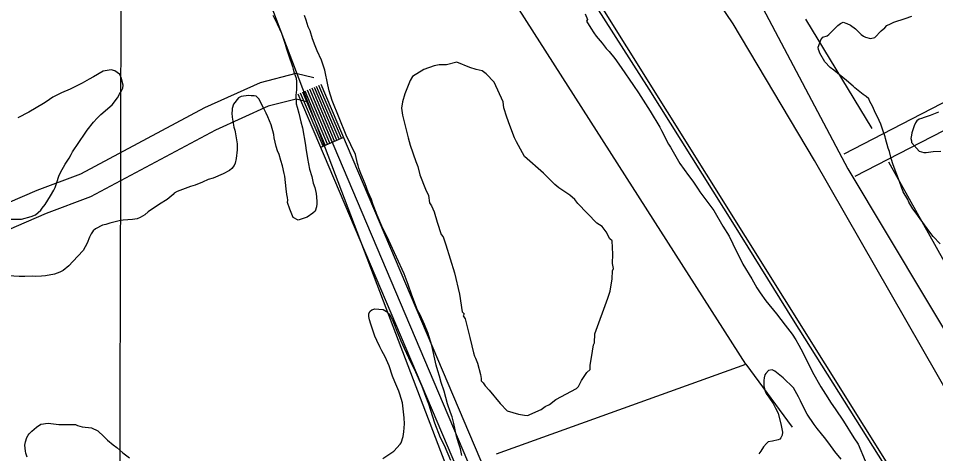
# Model space of a CAD drawing. Extents: x 3187622 to 3225504, y 800805 to 826213.
# Drawn here: x 3196931 to 3198035, y 815692 to 816216 of the extents above; entities that cross this region are included whole.
import ezdxf

# ---------------------------------------------------------------- set-up
doc = ezdxf.new("R2010")
doc.units = 0
for name, color, linetype in [('V-GRID-MAJR', 7, 'Continuous'), ('V-RAIL-TRAK', 7, 'Continuous'), ('V-ROAD-CNTR', 7, 'Continuous'), ('V-SITE-VEGE', 7, 'Continuous'), ('V-TOPO-SHOR', 7, 'Continuous')]:
    doc.layers.add(name, color=color, linetype=linetype)

msp = doc.modelspace()

# ---------------------------------------------------------------- linework, layer by layer
at = {"layer": 'V-GRID-MAJR'}
msp.add_spline([(3197031.47, 806236.813), (3197045.574, 812297.071), (3197059.682, 818359.272), (3197073.789, 824421.511), (3197073.793, 824423.414)], degree=3, dxfattribs=at)
at = {"layer": 'V-RAIL-TRAK'}
msp.add_lwpolyline([(3197438.67, 816530.7980000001), (3197604.8850000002, 816264.808), (3197689.619, 816130.963), (3197792.384, 815966.93), (3197863.531, 815852.506), (3197958.8680000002, 815700.664), (3198069.614, 815524.708), (3198193.37, 815327.971), (3198325.056, 815116.574), (3198445.356, 814925.104), (3198573.632, 814721.437), (3198672.913, 814561.306), (3198770.568, 814402.025), (3198855.376, 814257.7760000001)], dxfattribs=at)
at = {"layer": 'V-ROAD-CNTR'}
msp.add_line((3197294.887373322, 816061.2408501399), (3197322.505318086, 816072.95582671), dxfattribs=at)
for points in [[(3193654.2206546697, 823085.5218015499), (3194393.590175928, 821781.8704088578), (3194932.499098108, 820818.533335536), (3195643.760675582, 819559.4038537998), (3196039.567883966, 818863.5862454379), (3196103.707755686, 818747.0574784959), (3196200.07056296, 818577.427817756), (3196283.29539651, 818430.9171107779), (3196415.948131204, 818197.967576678), (3196513.2549365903, 818033.240906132), (3196633.136696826, 817833.4593056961), (3197048.3178664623, 817166.0546405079), (3197473.064016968, 816486.1560003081), (3198091.4847801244, 815496.522979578), (3198625.8077114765, 814645.5836814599), (3198678.141606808, 814561.8538489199), (3198728.808505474, 814484.196004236), (3198769.58042393, 814407.5261575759), (3198909.843143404, 814179.8136130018), (3198994.958973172, 814024.9359227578)], [(3196713.682535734, 817771.9634286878), (3197033.365896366, 817369.5612334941), (3197518.5649259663, 816706.4275597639), (3197696.124570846, 816440.3750918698), (3197786.95738918, 816304.8193629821), (3197929.449104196, 816035.022902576), (3198117.23172863, 815720.413531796), (3198405.445152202, 815172.430627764), (3198695.31557246, 814623.5927254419), (3198961.8670393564, 814142.6786872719), (3199096.5747699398, 813930.6501113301)], [(3197924.954113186, 816053.077866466), (3198111.9637391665, 816149.639673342), (3198125.395712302, 816154.9616626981), (3198148.835665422, 816150.2476721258), (3198160.865641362, 816124.5587235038), (3198242.00147909, 815980.637011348), (3198268.56642596, 815926.435119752), (3198263.454436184, 815906.7671590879), (3198250.619461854, 815895.9861806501), (3198177.100608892, 815861.9742486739), (3198126.077710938, 815847.837276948), (3198064.4228342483, 815813.3613458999)], [(3197286.724389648, 816144.541683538), (3197264.890433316, 816149.7666730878), (3197221.800519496, 816138.708695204), (3197154.9816531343, 816108.5867554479), (3197005.567951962, 816028.647915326), (3196953.20905668, 816008.9929546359), (3196885.14419281, 815979.72101318), (3196865.365232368, 815974.995022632), (3196774.57941394, 815972.194028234), (3196741.976479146, 815974.795023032), (3196681.597599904, 815965.140042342), (3196631.520700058, 815950.7610711), (3196602.6397578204, 815936.4300997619), (3196457.836047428, 815878.5222155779), (3196338.618285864, 815821.309330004), (3196338.552285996, 815820.197332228)], [(3197314.221334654, 816069.4398337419), (3197287.1933887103, 816133.1567063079)], [(3197316.982329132, 816070.611831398), (3197289.9543831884, 816134.328703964)], [(3197319.744323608, 816071.782829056), (3197292.7163776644, 816135.4997016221)], [(3197573.098816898, 815471.294030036), (3197537.70288769, 815565.633841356), (3197295.47837214, 816136.6716992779)], [(3197545.693871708, 815458.9310547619), (3197509.8369434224, 815554.50186362), (3197267.860427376, 816124.9557227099)], [(3197297.650367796, 816062.4108478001), (3197270.6224218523, 816126.127720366)], [(3197300.4123622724, 816063.581845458), (3197273.384416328, 816127.298718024)], [(3197303.17335675, 816064.7538431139), (3197276.1454108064, 816128.4707156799)], [(3197305.935351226, 816065.924840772), (3197278.907405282, 816129.641713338)], [(3198011.9299392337, 814275.4654216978), (3197660.658641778, 815195.2205821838), (3197523.769915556, 815560.067852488), (3197281.6693997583, 816130.813710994)], [(3197308.6973457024, 816067.096838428), (3197281.6693997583, 816130.813710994)], [(3197311.459340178, 816068.2688360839), (3197284.4313942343, 816131.9857086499)], [(3197937.9560871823, 816026.0279205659), (3198124.40171429, 816122.2997280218), (3198128.187706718, 816123.7997250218), (3198128.085706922, 816123.819724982), (3198134.177694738, 816110.810751), (3198215.443532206, 815966.6570393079), (3198236.734489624, 815923.219126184), (3198236.8284894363, 815923.58112546), (3198234.3894943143, 815921.5321295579), (3198166.7286296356, 815890.2301921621), (3198114.5877339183, 815875.783221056), (3198048.955865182, 815839.0842944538)], [(3197279.742403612, 816115.3657418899), (3197265.142432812, 816118.8587349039), (3197231.766499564, 816110.294752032), (3197168.2376266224, 816081.6548093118), (3197017.9699271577, 816001.2599701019), (3196964.4130342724, 815981.1550103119), (3196894.6261738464, 815951.1430703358), (3196869.355224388, 815945.1030824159), (3196773.8474154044, 815942.158088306), (3196743.168476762, 815944.6050834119), (3196688.12958684, 815935.8041010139), (3196642.416678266, 815922.6771272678), (3196614.895733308, 815909.022154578), (3196469.9100232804, 815851.0402705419), (3196368.36522637, 815802.3093680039)]]:
    msp.add_lwpolyline(points, dxfattribs=at)
at = {"layer": 'V-SITE-VEGE'}
for points in [[(3197613.2, 816221.685), (3197615.924, 816214.884)], [(3197237.396, 816220.118), (3197242.643, 816209.637), (3197247.6180000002, 816198.381), (3197252.036, 816185.321), (3197253.742, 816179.578), (3197257.6550000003, 816167.304), (3197259.132, 816163.1240000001), (3197261.112, 816158.158), (3197261.829, 816155.029), (3197263.041, 816150.593), (3197265.257, 816144.322), (3197265.69, 816139.9), (3197265.8680000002, 816135.487), (3197265.759, 816130.035), (3197265.122, 816123.821), (3197265.434, 816113.176), (3197266.656, 816109.26), (3197268.336, 816102.221), (3197269.794, 816097.003), (3197270.99, 816091.789), (3197272.919, 816084.225), (3197276.415, 816063.657), (3197276.859, 816059.756), (3197278.957, 816047.519), (3197281.566, 816034.752), (3197283.984, 816025.622), (3197285.907, 816017.54), (3197287.626, 816012.576), (3197288.588, 816008.664), (3197289.301, 816005.277), (3197290.163, 815996.1780000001), (3197290.098, 815992.805), (3197289.77, 815989.1780000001), (3197288.111, 815984.0210000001), (3197285.467, 815981.475)], [(3197439.833, 815777.631), (3197437.898, 815784.935), (3197435.696, 815791.726), (3197434.009, 815798.505), (3197428.757, 815822.223), (3197427.535, 815826.138), (3197425.5870000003, 815832.6630000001), (3197424.1040000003, 815836.585), (3197419.64, 815847.311), (3197414.417, 815859.091), (3197411.411, 815864.598), (3197404.4930000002, 815882.639), (3197400.0670000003, 815895.441), (3197395.383, 815908.247), (3197376.699, 815948.572), (3197368.47, 815965.859), (3197362.759, 815979.206), (3197361.782, 815982.337), (3197358.065, 815991.492), (3197355.857, 815998.023), (3197352.136, 816006.917), (3197348.1750000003, 816016.856), (3197342.967, 816029.4130000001), (3197340.753, 816035.686), (3197340.034, 816038.813), (3197339.307, 816041.422), (3197336.659, 816052.113), (3197325.69, 816075.421), (3197308.591, 816117.274), (3197304.9250000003, 816129.023), (3197303.252, 816136.3200000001), (3197299.6950000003, 816153.777), (3197297.741, 816160.042), (3197295.775, 816165.789), (3197290.548, 816177.311), (3197288.068, 816183.328), (3197285.117, 816191.688), (3197282.182, 816201.086), (3197279.944, 816206.061), (3197277.2460000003, 816214.159), (3197275.54, 816219.9010000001)], [(3197615.924, 816214.884), (3197614.5870000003, 816212.834), (3197619.875, 816204.426), (3197623.6550000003, 816198.645), (3197626.4390000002, 816194.959), (3197633.541, 816186.515), (3197638.606, 816179.93), (3197642.173, 816176.488), (3197648.756, 816168.056), (3197656.5870000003, 816157.005), (3197671.482, 816135.438), (3197677.278, 816126.502), (3197691.3850000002, 816104.431), (3197703.2120000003, 816085.257), (3197704.953, 816081.331), (3197713.4560000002, 816064.8200000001), (3197715.717, 816060.88), (3197727.278, 816041.4550000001), (3197737.381, 816026.986), (3197742.699, 816020.135), (3197749.259, 816010.407), (3197751.272, 816007.253), (3197767.968, 815984.873), (3197779.021, 815965.976), (3197786.568, 815953.632), (3197790.803, 815944.468), (3197802.79, 815920.101), (3197813.603, 815902.2440000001), (3197819.624, 815891.488), (3197823.659, 815885.442), (3197830.483, 815875.968), (3197843.414, 815860.147), (3197854.053, 815846.706), (3197862.407, 815835.905), (3197866.687, 815829.0750000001), (3197870.194, 815822.52), (3197875.211, 815813.6), (3197886.69, 815789.762), (3197896.736, 815772.4400000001), (3197902.532, 815763.5040000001), (3197909.071, 815752.738), (3197914.129, 815745.894), (3197923.9620000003, 815730.91), (3197936.551, 815710.944), (3197941.593, 815703.322), (3197950.023, 815682.9180000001)], [(3197961.4050000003, 816104.701), (3197959.163, 816110.638), (3197955.734, 816116.2050000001), (3197954.616, 816119.371), (3197951.528, 816122.181), (3197947.647, 816124.612), (3197937.585, 816132.665), (3197935.66, 816134.665), (3197927.542, 816141.502), (3197912.458, 816153.974), (3197908.2, 816157.2000000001), (3197901.653, 816164.005), (3197895.5640000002, 816174.337), (3197894.825, 816176.709), (3197894.077, 816178.687), (3197893.737, 816181.448), (3197895.415, 816186.912), (3197896.66, 816190.424), (3197899.079, 816193.523), (3197904.221, 816195.387), (3197906.218, 816196.921), (3197917.427, 816207.7050000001), (3197920.613, 816210.001), (3197923.786, 816211.511), (3197928.0840000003, 816210.2490000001), (3197932.367, 816208.203), (3197938.566, 816203.761), (3197945.509, 816196.947), (3197948.218, 816194.93), (3197950.551, 816193.7050000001), (3197956.412, 816192.022), (3197961.936, 816193.095), (3197969.556, 816201.197), (3197973.951, 816205.041), (3197976.362, 816207.7440000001), (3197980.72, 816209.628), (3197984.685, 816211.513), (3197998.13, 816215.969), (3198006.4390000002, 816218.951)], [(3196922.273, 815974.4770000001), (3196934.727, 815974.237), (3196946.2060000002, 815977.389), (3196951.698, 815979.618), (3196958.035, 815985.204), (3196959.636, 815987.511), (3196963.1, 815992.1140000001), (3196969.788, 816002.625), (3196973.811, 816009.295), (3196975.433, 816012.637), (3196977.364, 816018.568), (3196979.844, 816026.0480000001), (3196981.745, 816030.422), (3196987.129, 816040.439), (3196991.944, 816047.871), (3196994.362, 816052.238), (3196996.238, 816055.314), (3197011.213, 816078.122), (3197013.611, 816081.448), (3197021.326, 816091.162), (3197025.832, 816096.005), (3197030.0670000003, 816100.333), (3197044.053, 816112.264), (3197050.4450000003, 816120.7000000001), (3197052.859, 816124.808), (3197055.552, 816129.9450000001), (3197056.636, 816132.261), (3197056.9590000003, 816135.628), (3197054.5470000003, 816145.018), (3197052.804, 816148.944), (3197047.178, 816153.208), (3197042.787, 816154.328), (3197033.153, 816152.696), (3197021.605, 816145.9130000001), (3197016.362, 816143.161), (3197007.9590000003, 816138.133), (3196993.291, 816131.149), (3196983.0840000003, 816126.674), (3196978.105, 816124.176), (3196972.598, 816121.167), (3196964.4450000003, 816115.617), (3196961.037, 816113.866), (3196943.443, 816103.046), (3196930.336, 816096.292)], [(3197285.467, 815981.475), (3197278.369, 815976.683), (3197267.9220000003, 815973.25), (3197261.753, 815976.224), (3197257.5300000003, 815986.167), (3197255.091, 815994.261), (3197255.146, 815997.1140000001), (3197254.948, 816000.231), (3197254.245, 816004.138), (3197253.336, 816010.905), (3197251.812, 816025.984), (3197250.84, 816029.376), (3197248.685, 816038.76), (3197246.991, 816045.02), (3197244.796, 816052.3300000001), (3197243.059, 816056.5160000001), (3197241.349, 816061.998), (3197238.951, 816072.167), (3197238.255, 816076.332), (3197235.1010000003, 816087.811), (3197231.4, 816097.7440000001), (3197229.409, 816102.194), (3197226.9, 816106.655), (3197220.396, 816119.238), (3197217.342, 816122.41), (3197214.758, 816122.98), (3197211.127, 816123.049), (3197207.7600000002, 816123.373), (3197199.173, 816122.242), (3197195.767, 816120.491), (3197189.916, 816113.077), (3197188.253, 816107.661), (3197188.2120000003, 816105.586), (3197187.884, 816102.219), (3197188.312, 816097.279), (3197190.1550000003, 816085.307), (3197191.384, 816081.649), (3197191.861, 816079.564), (3197194.44, 816065.24), (3197194.298, 816057.976), (3197193.055, 816047.359), (3197191.91, 816041.932), (3197190.557, 816038.844), (3197187.892, 816035.264), (3197185.252, 816032.978), (3197177.648, 816028.9720000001), (3197165.352, 816023.76), (3197159.609, 816022.054), (3197152.546, 816019.076), (3197143.909, 816015.351), (3197138.167, 816013.645), (3197122.217, 816007.466), (3197118.551, 816005.719), (3197117.218, 816003.929), (3197110.099, 815998.099), (3197100.903, 815992.307), (3197087.233, 815983.228), (3197083.008, 815979.417), (3197077.755, 815976.144), (3197074.093, 815974.659), (3197068.3710000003, 815973.992), (3197056.937, 815973.175), (3197052.251, 815972.486), (3197041.0300000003, 815969.328), (3197036.332, 815967.862), (3197032.16, 815966.906), (3197023.776, 815962.656), (3197021.128, 815960.11), (3197018.471, 815956.7880000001), (3197016.575, 815952.672), (3197013.835, 815945.201), (3197008.995, 815936.4720000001), (3196996.548, 815923.476), (3196991.774, 815918.118), (3196984.913, 815912.281), (3196980.727, 815910.547), (3196974.452, 815908.073), (3196963.509, 815905.949), (3196958.832, 815905.519), (3196952.0810000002, 815905.39), (3196947.414, 815905.48), (3196938.841, 815905.128), (3196932.097, 815905.257), (3196912.6550000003, 815906.41)], [(3198040.427, 815944.443), (3198031.953, 815953.25), (3198026.591, 815960.426), (3198014.348, 815977.557), (3198011.676, 815981.539), (3198007.455, 815986.726), (3198002.501, 815994.679), (3198001.382, 815997.8470000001), (3197995.673, 816007.386), (3197991.589, 816019.6460000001), (3197983.727, 816039.835), (3197981.515, 816047.345), (3197980.79, 816050.4990000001), (3197979.325, 816056.028), (3197977.83, 816059.985), (3197974.515, 816071.444), (3197974.16, 816073.416), (3197970.808, 816082.91), (3197968.958, 816088.839), (3197967.076, 816093.198), (3197961.4050000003, 816104.701)], [(3198038.386, 816103.214), (3198032.448, 816100.9720000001), (3198028.484, 816099.084), (3198020.9760000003, 816096.872), (3198017.811, 816095.753), (3198015.038, 816094.6290000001), (3198012.251, 816092.718), (3198010.637, 816090.392), (3198008.997, 816086.888), (3198007.324, 816081.813), (3198006.472, 816078.292), (3198006.0270000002, 816075.55), (3198005.165, 816071.638), (3198005.898, 816068.876), (3198005.8510000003, 816066.5160000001), (3198015.0810000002, 816056.123), (3198020.558, 816054.839), (3198023.699, 816054.777), (3198031.969, 816055.797), (3198041.017, 816056.407)], [(3197369.8140000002, 815686.0800000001), (3197382.7, 815694.9130000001), (3197390.642, 815703.064), (3197391.715, 815704.86), (3197393.935, 815712.343), (3197394.824, 815718.037), (3197395.535, 815727.884), (3197395.15, 815734.898), (3197393.161, 815752.8420000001), (3197389.995, 815763.5430000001), (3197388.768, 815767.201), (3197384.0500000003, 815778.191), (3197381.33, 815785.252), (3197377.1580000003, 815797.528), (3197372.437, 815808.517), (3197368.421, 815815.603), (3197365.923, 815820.582), (3197362.437, 815828.174), (3197360.203, 815833.409), (3197355.29, 815847.775), (3197353.573, 815853), (3197352.617, 815857.17), (3197352.947, 815860.797), (3197354.292, 815863.367), (3197356.398, 815864.882), (3197360.055, 815866.109)], [(3197360.055, 815866.109), (3197364.985, 815866.015), (3197369.9020000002, 815865.4010000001), (3197371.958, 815864.323), (3197374.008, 815862.986), (3197376.812, 815860.336), (3197379.335, 815856.654), (3197381.582, 815851.939), (3197387.771, 815836.509), (3197391.236, 815827.877), (3197395.477, 815818.9720000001), (3197403.4420000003, 815801.431), (3197408.935, 815790.165), (3197416.392, 815773.155), (3197419.355, 815765.311), (3197421.09, 815761.125), (3197424.5470000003, 815751.976), (3197431.629, 815729.002), (3197438.809, 815711.2170000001), (3197443.304, 815702.0480000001), (3197450.997, 815683.733)], [(3197921.258, 815685.029), (3197913.65, 815694.259), (3197906.578, 815704.26), (3197901.2660000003, 815711.366), (3197897.455, 815715.593), (3197892.392, 815722.182), (3197888.847, 815726.919), (3197880.5300000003, 815739.535), (3197875.5100000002, 815748.456), (3197872.2660000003, 815755.265), (3197869.77, 815760.246), (3197863.751, 815771), (3197851.528, 815783.175), (3197841.302, 815791.159), (3197838.218, 815792.774), (3197833.795, 815792.078), (3197830.612, 815788.51), (3197829.539, 815786.714), (3197828.433, 815783.1020000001), (3197828.109, 815779.995), (3197828.24, 815773.245), (3197829.676, 815766.988), (3197830.923, 815764.3690000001), (3197834.21, 815759.894), (3197839.248, 815752.011), (3197842.257, 815746.5040000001), (3197845.253, 815740.4770000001), (3197848.864, 815725.8740000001), (3197850.525, 815717.795), (3197850.1950000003, 815714.17), (3197848.575, 815710.828), (3197847.25, 815709.296), (3197845.411, 815708.294), (3197838.636, 815706.8690000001), (3197833.432, 815706.189), (3197831.316, 815704.153), (3197827.864, 815700.0700000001), (3197824.65, 815694.941), (3197821.988, 815691.359)], [(3197464.858, 815689.432), (3197462.941, 815697.5160000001), (3197461.239, 815703.5160000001), (3197458.306, 815712.915), (3197454.97, 815728.291), (3197453.045, 815736.1140000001), (3197451.0700000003, 815741.343), (3197447.38, 815751.794), (3197443.265, 815767.185), (3197439.833, 815777.631)], [(3196941.387, 815687.605), (3196939.92, 815692.306), (3196939.449, 815694.911), (3196938.999, 815698.292), (3196938.8140000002, 815702.189), (3196939.4080000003, 815706.0700000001), (3196941.323, 815711.223), (3196942.677, 815714.051), (3196944.008, 815715.841), (3196947.183, 815718.895), (3196952.724, 815723.72), (3196957.984, 815727.251), (3196961.107, 815727.709), (3196963.71, 815728.1780000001), (3196967.0870000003, 815728.373), (3196969.936, 815728.058), (3196979.774, 815726.831), (3196999.755, 815726.704), (3197002.075, 815725.881), (3197007.75, 815724.213), (3197018.881, 815722.7000000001), (3197026.6040000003, 815719.436), (3197033.991, 815712.2880000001), (3197038.061, 815708.057), (3197044.954, 815702.216), (3197049.304, 815699.017), (3197056.714, 815692.906), (3197064.9, 815686.778)]]:
    msp.add_lwpolyline(points, dxfattribs=at)
msp.add_lwpolyline([(3197640.414, 815879.071), (3197643.046, 815887.65), (3197645.796, 815902.392), (3197645.987, 815912.251), (3197647.267, 815914.692), (3197646.153, 815920.877), (3197646.3680000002, 815931.9670000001), (3197645.444, 815948.013), (3197643.0270000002, 815950.5260000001), (3197638.264, 815959.248), (3197633.453, 815965.505), (3197627.362, 815969.3200000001), (3197604.4, 815993.188), (3197600.798, 815998.191), (3197594.731, 816003.237), (3197581.342, 816012.127), (3197576.484, 816015.9180000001), (3197563.188, 816029.736), (3197540.154, 816049.907), (3197530.629, 816067.3520000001), (3197528.2600000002, 816072.328), (3197522.382, 816087.236), (3197518.876, 816097.167), (3197515.394, 816108.3300000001), (3197514.304, 816115.748), (3197503.663, 816139.378), (3197493.997, 816149.427), (3197489.139, 816153.218), (3197481.7660000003, 816154.595), (3197474.42, 816157.204), (3197458.519, 816163.675), (3197446.122, 816160.216), (3197437.4960000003, 816160.38), (3197431.309, 816159.268), (3197418.89, 816154.576), (3197405.169, 816146.21), (3197402.609, 816141.3300000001), (3197400.024, 816135.214), (3197396.137, 816125.427), (3197393.483, 816115.617), (3197392.106, 816108.2440000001), (3197393.173, 816099.596), (3197400.042, 816072.339), (3197402.34, 816063.665), (3197409.355, 816043.804), (3197411.702, 816037.594), (3197413.975, 816027.688), (3197421.037, 816010.292), (3197424.59, 816002.8250000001), (3197425.657, 815994.175), (3197428.051, 815990.431), (3197431.6040000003, 815982.966), (3197435.063, 815970.569), (3197439.7060000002, 815955.687), (3197442.125, 815953.174), (3197445.631, 815943.243), (3197456.08, 815909.7540000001), (3197461.7430000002, 815883.755), (3197465.034, 815862.732), (3197467.452, 815860.221), (3197466.1720000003, 815857.78), (3197468.5640000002, 815854.034), (3197474.299, 815831.733), (3197476.572, 815821.8250000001), (3197478.872, 815813.152), (3197480.031, 815809.431), (3197481.217, 815806.942), (3197483.562, 815800.733), (3197486.998, 815787.106), (3197488.1350000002, 815782.1510000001), (3197488.088, 815779.688), (3197490.507, 815777.175), (3197492.899, 815773.429), (3197497.732, 815768.405), (3197510.9790000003, 815752.122), (3197519.4390000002, 815743.3300000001), (3197532.9250000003, 815739.371), (3197540.296, 815737.9940000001), (3197543.992, 815737.9230000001), (3197546.481, 815739.109), (3197560.1550000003, 815745.009), (3197565.156, 815748.609), (3197570.1350000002, 815750.979), (3197577.647, 815756.998), (3197602.557, 815770.078), (3197605.0700000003, 815772.495), (3197608.91, 815779.819), (3197615.261, 815789.559), (3197619.0330000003, 815793.184), (3197619.125, 815798.1140000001), (3197621.923, 815815.321), (3197623.2970000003, 815822.692), (3197624.577, 815825.133), (3197624.792, 815836.223)], close=True, dxfattribs=at)
at = {"layer": 'V-TOPO-SHOR'}
for p, q in [((3197878.2925872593, 816215.430754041), (3197958.2451491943, 816083.5090268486)), ((3197978.233289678, 816043.5327458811), (3198214.093347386, 815619.7841676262))]:
    msp.add_line(p, q, dxfattribs=at)
for points in [[(3197806.335281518, 815799.6774319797), (3197490.5226618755, 816295.3833159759), (3196990.8191497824, 817070.9231667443)], [(3197889.015, 816045.076), (3197791.372, 816209.757), (3197520.907, 816610.107)], [(3197510.510802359, 815507.8505809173), (3197370.593818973, 815875.6323658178), (3197218.6839512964, 816275.3951754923)], [(3198927.379, 814183.696), (3198536.082, 814904.387), (3198392.864, 815156.846), (3198129.2660000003, 815625.375), (3197889.015, 816045.076)], [(3197506.513174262, 815691.7414733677), (3197806.335281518, 815799.6774319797), (3197862.3020748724, 815723.7224981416)]]:
    msp.add_lwpolyline(points, dxfattribs=at)

doc.saveas('drawing.dxf')
